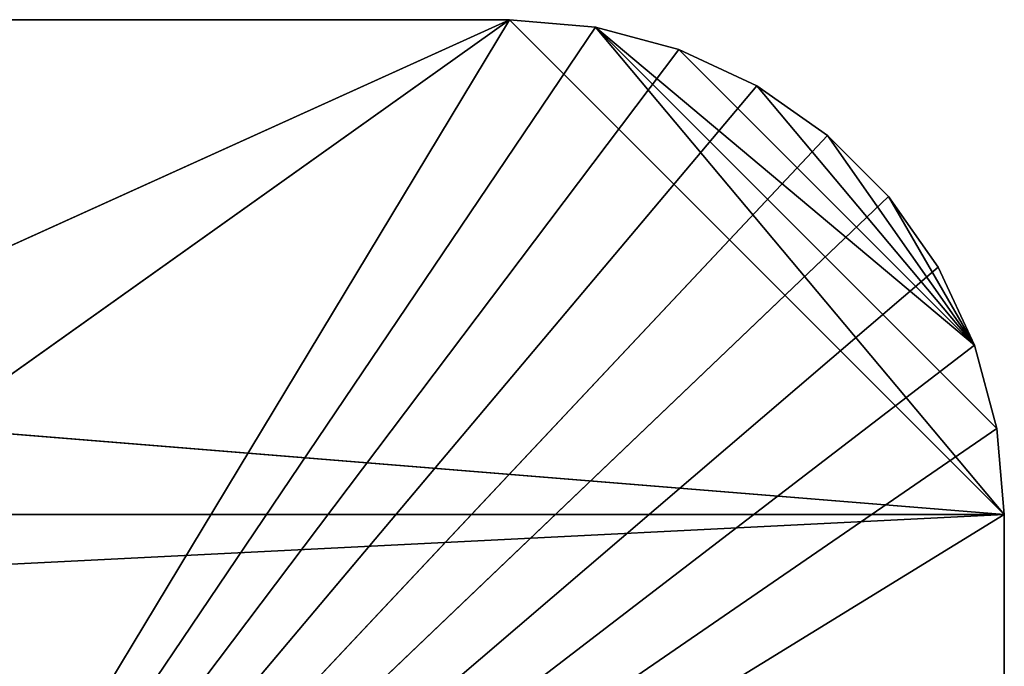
# Model space of a CAD drawing. Extents: x 0 to 40, y 0 to 8.
# Tile 656 of 656: x 34 to 40, y 4.1 to 8. Entities that reach past the tile are written whole.
import ezdxf

# ---------------------------------------------------------------- set-up
doc = ezdxf.new("R2010")
doc.units = 0
doc.header["$LTSCALE"] = 2.54
doc.layers.get('0').update_dxf_attribs({"color": 13, "linetype": 'CONTINUOUS'})

# ---------------------------------------------------------------- blocks, each defined once
blk = doc.blocks.new('P__KA__AZIENKOWA_RAGIO_40C')
at = {"color": 0}
for p, q in [((3, 8), (37, 8)), ((40, 5), (3, 8)), ((40, 5), (3, 8)), ((37, 8, 0.15), (3, 8, 0.15)), ((37, 8, 0.15), (3, 8, 0.15)), ((37, 8, 0.15), (3, 8)), ((37, 8, 0.15), (3, 8)), ((3, 8), (37, 8)), ((20, 0.3, 0.15), (37, 8, 0.15)), ((20, 0.3, 0.15), (37, 8, 0.15)), ((26.1758, 0.3, 0.15), (37, 8, 0.15)), ((26.1758, 0.3, 0.15), (37, 8, 0.15)), ((32.3516, 0.3, 0.15), (37, 8, 0.15)), ((32.3516, 0.3, 0.15), (37, 8, 0.15)), ((37, 8), (40, 5)), ((37, 8), (40, 5)), ((37, 8), (37.5209, 7.9544)), ((37.5209, 7.9544, 0.15), (37, 8, 0.15)), ((37, 8, 0.15), (37, 8)), ((37, 8, 0.15), (37, 8)), ((37.5209, 7.9544, 0.15), (37, 8, 0.15)), ((37.5209, 7.9544, 0.15), (37, 8)), ((37.5209, 7.9544, 0.15), (37, 8)), ((37, 8), (37.5209, 7.9544)), ((37.5209, 7.9544, 0.15), (32.3516, 0.3, 0.15)), ((37.5209, 7.9544, 0.15), (32.3516, 0.3, 0.15)), ((37.5209, 7.9544), (40, 5)), ((37.5209, 7.9544), (40, 5)), ((37.5209, 7.9544), (39.9544, 5.5209)), ((37.5209, 7.9544), (39.9544, 5.5209)), ((37.5209, 7.9544), (39.8191, 6.0261)), ((37.5209, 7.9544), (39.8191, 6.0261)), ((37.5209, 7.9544), (38.0261, 7.8191)), ((38.0261, 7.8191, 0.15), (37.5209, 7.9544, 0.15)), ((37.5209, 7.9544, 0.15), (37.5209, 7.9544)), ((37.5209, 7.9544, 0.15), (37.5209, 7.9544)), ((38.0261, 7.8191, 0.15), (37.5209, 7.9544, 0.15)), ((38.0261, 7.8191, 0.15), (37.5209, 7.9544)), ((38.0261, 7.8191, 0.15), (37.5209, 7.9544)), ((37.5209, 7.9544), (38.0261, 7.8191)), ((38.0261, 7.8191, 0.15), (32.3516, 0.3, 0.15)), ((38.0261, 7.8191, 0.15), (32.3516, 0.3, 0.15)), ((38.0261, 7.8191), (39.8191, 6.0261)), ((38.0261, 7.8191), (39.8191, 6.0261)), ((38.0261, 7.8191), (38.5, 7.5981)), ((38.5, 7.5981, 0.15), (38.0261, 7.8191, 0.15)), ((38.0261, 7.8191, 0.15), (38.0261, 7.8191)), ((38.0261, 7.8191, 0.15), (38.0261, 7.8191)), ((38.5, 7.5981, 0.15), (38.0261, 7.8191, 0.15)), ((38.5, 7.5981, 0.15), (38.0261, 7.8191)), ((38.5, 7.5981, 0.15), (38.0261, 7.8191)), ((38.0261, 7.8191), (38.5, 7.5981)), ((38.5, 7.5981, 0.15), (32.3516, 0.3, 0.15)), ((38.5, 7.5981, 0.15), (32.3516, 0.3, 0.15)), ((38.5, 7.5981), (38.9284, 7.2981)), ((39.8191, 6.0261), (38.5, 7.5981)), ((39.8191, 6.0261), (38.5, 7.5981)), ((38.9284, 7.2981, 0.15), (38.5, 7.5981, 0.15)), ((38.5, 7.5981, 0.15), (38.5, 7.5981)), ((38.5, 7.5981, 0.15), (38.5, 7.5981)), ((38.9284, 7.2981, 0.15), (38.5, 7.5981, 0.15)), ((38.9284, 7.2981, 0.15), (38.5, 7.5981)), ((38.9284, 7.2981, 0.15), (38.5, 7.5981)), ((38.5, 7.5981), (38.9284, 7.2981)), ((32.3516, 0.3, 0.15), (38.9284, 7.2981, 0.15)), ((32.3516, 0.3, 0.15), (38.9284, 7.2981, 0.15)), ((38.9284, 7.2981), (39.8191, 6.0261)), ((38.9284, 7.2981), (39.8191, 6.0261)), ((38.9284, 7.2981), (39.2981, 6.9284)), ((39.2981, 6.9284, 0.15), (38.9284, 7.2981, 0.15)), ((38.9284, 7.2981, 0.15), (38.9284, 7.2981)), ((38.9284, 7.2981, 0.15), (38.9284, 7.2981)), ((39.2981, 6.9284, 0.15), (38.9284, 7.2981, 0.15)), ((39.2981, 6.9284, 0.15), (38.9284, 7.2981)), ((39.2981, 6.9284, 0.15), (38.9284, 7.2981)), ((38.9284, 7.2981), (39.2981, 6.9284)), ((39.2981, 6.9284, 0.15), (32.3516, 0.3, 0.15)), ((39.2981, 6.9284, 0.15), (32.3516, 0.3, 0.15)), ((39.2981, 6.9284), (39.8191, 6.0261)), ((39.2981, 6.9284), (39.8191, 6.0261)), ((39.2981, 6.9284), (39.5981, 6.5)), ((39.5981, 6.5, 0.15), (39.2981, 6.9284, 0.15)), ((39.2981, 6.9284, 0.15), (39.2981, 6.9284)), ((39.2981, 6.9284, 0.15), (39.2981, 6.9284)), ((39.5981, 6.5, 0.15), (39.2981, 6.9284, 0.15)), ((39.5981, 6.5, 0.15), (39.2981, 6.9284)), ((39.5981, 6.5, 0.15), (39.2981, 6.9284)), ((39.2981, 6.9284), (39.5981, 6.5)), ((39.5981, 6.5, 0.15), (32.3516, 0.3, 0.15)), ((39.5981, 6.5, 0.15), (32.3516, 0.3, 0.15)), ((39.5981, 6.5), (39.8191, 6.0261)), ((39.8191, 6.0261, 0.15), (39.5981, 6.5, 0.15)), ((39.5981, 6.5, 0.15), (39.5981, 6.5)), ((39.5981, 6.5, 0.15), (39.5981, 6.5)), ((39.8191, 6.0261, 0.15), (39.5981, 6.5, 0.15)), ((39.8191, 6.0261, 0.15), (39.5981, 6.5)), ((39.8191, 6.0261, 0.15), (39.5981, 6.5)), ((39.5981, 6.5), (39.8191, 6.0261)), ((39.8191, 6.0261, 0.15), (32.3516, 0.3, 0.15)), ((39.8191, 6.0261, 0.15), (32.3516, 0.3, 0.15)), ((39.8191, 6.0261), (39.9544, 5.5209)), ((39.9544, 5.5209, 0.15), (39.8191, 6.0261, 0.15)), ((39.8191, 6.0261, 0.15), (39.8191, 6.0261)), ((39.8191, 6.0261, 0.15), (39.8191, 6.0261)), ((39.9544, 5.5209, 0.15), (39.8191, 6.0261, 0.15)), ((39.9544, 5.5209, 0.15), (39.8191, 6.0261)), ((39.9544, 5.5209, 0.15), (39.8191, 6.0261)), ((39.8191, 6.0261), (39.9544, 5.5209)), ((39.9544, 5.5209, 0.15), (32.3516, 0.3, 0.15)), ((39.9544, 5.5209, 0.15), (32.3516, 0.3, 0.15)), ((39.9544, 5.5209), (40, 5)), ((40, 5, 0.15), (39.9544, 5.5209, 0.15)), ((39.9544, 5.5209, 0.15), (39.9544, 5.5209)), ((39.9544, 5.5209, 0.15), (39.9544, 5.5209)), ((40, 5, 0.15), (39.9544, 5.5209, 0.15)), ((40, 5, 0.15), (39.9544, 5.5209)), ((40, 5, 0.15), (39.9544, 5.5209)), ((39.9544, 5.5209), (40, 5)), ((0, 3), (40, 5)), ((0, 3), (40, 5)), ((0, 5), (40, 5)), ((0, 5), (40, 5)), ((40, 5, 0.15), (32.3516, 0.3, 0.15)), ((40, 5, 0.15), (32.3516, 0.3, 0.15)), ((40, 5), (40, 5, 0.15)), ((40, 5, 0.15), (40, 3)), ((40, 3), (40, 5)), ((40, 5, 0.15), (40, 3)), ((40, 5, 0.15), (40, 3, 0.15)), ((40, 3), (40, 5)), ((40, 5, 0.15), (40, 3, 0.15)), ((40, 5), (40, 5, 0.15))]:
    blk.add_line(p, q, dxfattribs=at)
mesh = blk.add_polyface(dxfattribs=at)
corners = [(40, 5), (0, 5), (3, 8)]
mesh.append_faces([[corners[k] for k in face] for face in [(0, 1, 2)]], dxfattribs={"color": 0})
mesh = blk.add_polyface(dxfattribs=at)
corners = [(40, 5), (3, 8), (37, 8)]
mesh.append_faces([[corners[k] for k in face] for face in [(0, 1, 2)]], dxfattribs={"color": 0})
mesh = blk.add_polyface(dxfattribs=at)
corners = [(37, 8, 0.15), (3, 8, 0.15), (20, 0.3, 0.15)]
mesh.append_faces([[corners[k] for k in face] for face in [(0, 1, 2)]], dxfattribs={"color": 0})
mesh = blk.add_polyface(dxfattribs=at)
corners = [(37, 8, 0.15), (3, 8), (3, 8, 0.15)]
mesh.append_faces([[corners[k] for k in face] for face in [(0, 1, 2)]], dxfattribs={"color": 0})
mesh = blk.add_polyface(dxfattribs=at)
corners = [(37, 8, 0.15), (37, 8), (3, 8)]
mesh.append_faces([[corners[k] for k in face] for face in [(0, 1, 2)]], dxfattribs={"color": 0})
mesh = blk.add_polyface(dxfattribs=at)
corners = [(37, 8, 0.15), (20, 0.3, 0.15), (26.1758, 0.3, 0.15)]
mesh.append_faces([[corners[k] for k in face] for face in [(0, 1, 2)]], dxfattribs={"color": 0})
mesh = blk.add_polyface(dxfattribs=at)
corners = [(37, 8, 0.15), (26.1758, 0.3, 0.15), (32.3516, 0.3, 0.15)]
mesh.append_faces([[corners[k] for k in face] for face in [(0, 1, 2)]], dxfattribs={"color": 0})
mesh = blk.add_polyface(dxfattribs=at)
corners = [(37.5209, 7.9544, 0.15), (37, 8, 0.15), (32.3516, 0.3, 0.15)]
mesh.append_faces([[corners[k] for k in face] for face in [(0, 1, 2)]], dxfattribs={"color": 0})
mesh = blk.add_polyface(dxfattribs=at)
corners = [(40, 5), (37, 8), (37.5209, 7.9544)]
mesh.append_faces([[corners[k] for k in face] for face in [(0, 1, 2)]], dxfattribs={"color": 0})
mesh = blk.add_polyface(dxfattribs=at)
corners = [(37.5209, 7.9544, 0.15), (37, 8), (37, 8, 0.15)]
mesh.append_faces([[corners[k] for k in face] for face in [(0, 1, 2)]], dxfattribs={"color": 0})
mesh = blk.add_polyface(dxfattribs=at)
corners = [(37.5209, 7.9544, 0.15), (37.5209, 7.9544), (37, 8)]
mesh.append_faces([[corners[k] for k in face] for face in [(0, 1, 2)]], dxfattribs={"color": 0})
mesh = blk.add_polyface(dxfattribs=at)
corners = [(38.0261, 7.8191, 0.15), (37.5209, 7.9544, 0.15), (32.3516, 0.3, 0.15)]
mesh.append_faces([[corners[k] for k in face] for face in [(0, 1, 2)]], dxfattribs={"color": 0})
mesh = blk.add_polyface(dxfattribs=at)
corners = [(40, 5), (37.5209, 7.9544), (39.9544, 5.5209)]
mesh.append_faces([[corners[k] for k in face] for face in [(0, 1, 2)]], dxfattribs={"color": 0})
mesh = blk.add_polyface(dxfattribs=at)
corners = [(39.9544, 5.5209), (37.5209, 7.9544), (39.8191, 6.0261)]
mesh.append_faces([[corners[k] for k in face] for face in [(0, 1, 2)]], dxfattribs={"color": 0})
mesh = blk.add_polyface(dxfattribs=at)
corners = [(39.8191, 6.0261), (37.5209, 7.9544), (38.0261, 7.8191)]
mesh.append_faces([[corners[k] for k in face] for face in [(0, 1, 2)]], dxfattribs={"color": 0})
mesh = blk.add_polyface(dxfattribs=at)
corners = [(38.0261, 7.8191, 0.15), (37.5209, 7.9544), (37.5209, 7.9544, 0.15)]
mesh.append_faces([[corners[k] for k in face] for face in [(0, 1, 2)]], dxfattribs={"color": 0})
mesh = blk.add_polyface(dxfattribs=at)
corners = [(38.0261, 7.8191, 0.15), (38.0261, 7.8191), (37.5209, 7.9544)]
mesh.append_faces([[corners[k] for k in face] for face in [(0, 1, 2)]], dxfattribs={"color": 0})
mesh = blk.add_polyface(dxfattribs=at)
corners = [(38.5, 7.5981, 0.15), (38.0261, 7.8191, 0.15), (32.3516, 0.3, 0.15)]
mesh.append_faces([[corners[k] for k in face] for face in [(0, 1, 2)]], dxfattribs={"color": 0})
mesh = blk.add_polyface(dxfattribs=at)
corners = [(39.8191, 6.0261), (38.0261, 7.8191), (38.5, 7.5981)]
mesh.append_faces([[corners[k] for k in face] for face in [(0, 1, 2)]], dxfattribs={"color": 0})
mesh = blk.add_polyface(dxfattribs=at)
corners = [(38.5, 7.5981, 0.15), (38.0261, 7.8191), (38.0261, 7.8191, 0.15)]
mesh.append_faces([[corners[k] for k in face] for face in [(0, 1, 2)]], dxfattribs={"color": 0})
mesh = blk.add_polyface(dxfattribs=at)
corners = [(38.5, 7.5981, 0.15), (38.5, 7.5981), (38.0261, 7.8191)]
mesh.append_faces([[corners[k] for k in face] for face in [(0, 1, 2)]], dxfattribs={"color": 0})
mesh = blk.add_polyface(dxfattribs=at)
corners = [(38.9284, 7.2981, 0.15), (38.5, 7.5981, 0.15), (32.3516, 0.3, 0.15)]
mesh.append_faces([[corners[k] for k in face] for face in [(0, 1, 2)]], dxfattribs={"color": 0})
mesh = blk.add_polyface(dxfattribs=at)
corners = [(39.8191, 6.0261), (38.5, 7.5981), (38.9284, 7.2981)]
mesh.append_faces([[corners[k] for k in face] for face in [(0, 1, 2)]], dxfattribs={"color": 0})
mesh = blk.add_polyface(dxfattribs=at)
corners = [(38.9284, 7.2981, 0.15), (38.5, 7.5981), (38.5, 7.5981, 0.15)]
mesh.append_faces([[corners[k] for k in face] for face in [(0, 1, 2)]], dxfattribs={"color": 0})
mesh = blk.add_polyface(dxfattribs=at)
corners = [(38.9284, 7.2981, 0.15), (38.9284, 7.2981), (38.5, 7.5981)]
mesh.append_faces([[corners[k] for k in face] for face in [(0, 1, 2)]], dxfattribs={"color": 0})
mesh = blk.add_polyface(dxfattribs=at)
corners = [(39.2981, 6.9284, 0.15), (38.9284, 7.2981, 0.15), (32.3516, 0.3, 0.15)]
mesh.append_faces([[corners[k] for k in face] for face in [(0, 1, 2)]], dxfattribs={"color": 0})
mesh = blk.add_polyface(dxfattribs=at)
corners = [(39.8191, 6.0261), (38.9284, 7.2981), (39.2981, 6.9284)]
mesh.append_faces([[corners[k] for k in face] for face in [(0, 1, 2)]], dxfattribs={"color": 0})
mesh = blk.add_polyface(dxfattribs=at)
corners = [(38.9284, 7.2981, 0.15), (39.2981, 6.9284, 0.15), (38.9284, 7.2981)]
mesh.append_faces([[corners[k] for k in face] for face in [(0, 1, 2)]], dxfattribs={"color": 0})
mesh = blk.add_polyface(dxfattribs=at)
corners = [(38.9284, 7.2981), (39.2981, 6.9284, 0.15), (39.2981, 6.9284)]
mesh.append_faces([[corners[k] for k in face] for face in [(0, 1, 2)]], dxfattribs={"color": 0})
mesh = blk.add_polyface(dxfattribs=at)
corners = [(39.5981, 6.5, 0.15), (39.2981, 6.9284, 0.15), (32.3516, 0.3, 0.15)]
mesh.append_faces([[corners[k] for k in face] for face in [(0, 1, 2)]], dxfattribs={"color": 0})
mesh = blk.add_polyface(dxfattribs=at)
corners = [(39.8191, 6.0261), (39.2981, 6.9284), (39.5981, 6.5)]
mesh.append_faces([[corners[k] for k in face] for face in [(0, 1, 2)]], dxfattribs={"color": 0})
mesh = blk.add_polyface(dxfattribs=at)
corners = [(39.2981, 6.9284, 0.15), (39.5981, 6.5, 0.15), (39.2981, 6.9284)]
mesh.append_faces([[corners[k] for k in face] for face in [(0, 1, 2)]], dxfattribs={"color": 0})
mesh = blk.add_polyface(dxfattribs=at)
corners = [(39.2981, 6.9284), (39.5981, 6.5, 0.15), (39.5981, 6.5)]
mesh.append_faces([[corners[k] for k in face] for face in [(0, 1, 2)]], dxfattribs={"color": 0})
mesh = blk.add_polyface(dxfattribs=at)
corners = [(39.8191, 6.0261, 0.15), (39.5981, 6.5, 0.15), (32.3516, 0.3, 0.15)]
mesh.append_faces([[corners[k] for k in face] for face in [(0, 1, 2)]], dxfattribs={"color": 0})
mesh = blk.add_polyface(dxfattribs=at)
corners = [(39.5981, 6.5, 0.15), (39.8191, 6.0261, 0.15), (39.5981, 6.5)]
mesh.append_faces([[corners[k] for k in face] for face in [(0, 1, 2)]], dxfattribs={"color": 0})
mesh = blk.add_polyface(dxfattribs=at)
corners = [(39.5981, 6.5), (39.8191, 6.0261, 0.15), (39.8191, 6.0261)]
mesh.append_faces([[corners[k] for k in face] for face in [(0, 1, 2)]], dxfattribs={"color": 0})
mesh = blk.add_polyface(dxfattribs=at)
corners = [(39.9544, 5.5209, 0.15), (39.8191, 6.0261, 0.15), (32.3516, 0.3, 0.15)]
mesh.append_faces([[corners[k] for k in face] for face in [(0, 1, 2)]], dxfattribs={"color": 0})
mesh = blk.add_polyface(dxfattribs=at)
corners = [(39.8191, 6.0261, 0.15), (39.9544, 5.5209, 0.15), (39.8191, 6.0261)]
mesh.append_faces([[corners[k] for k in face] for face in [(0, 1, 2)]], dxfattribs={"color": 0})
mesh = blk.add_polyface(dxfattribs=at)
corners = [(39.8191, 6.0261), (39.9544, 5.5209, 0.15), (39.9544, 5.5209)]
mesh.append_faces([[corners[k] for k in face] for face in [(0, 1, 2)]], dxfattribs={"color": 0})
mesh = blk.add_polyface(dxfattribs=at)
corners = [(40, 5, 0.15), (39.9544, 5.5209, 0.15), (32.3516, 0.3, 0.15)]
mesh.append_faces([[corners[k] for k in face] for face in [(0, 1, 2)]], dxfattribs={"color": 0})
mesh = blk.add_polyface(dxfattribs=at)
corners = [(39.9544, 5.5209, 0.15), (40, 5, 0.15), (39.9544, 5.5209)]
mesh.append_faces([[corners[k] for k in face] for face in [(0, 1, 2)]], dxfattribs={"color": 0})
mesh = blk.add_polyface(dxfattribs=at)
corners = [(39.9544, 5.5209), (40, 5, 0.15), (40, 5)]
mesh.append_faces([[corners[k] for k in face] for face in [(0, 1, 2)]], dxfattribs={"color": 0})
mesh = blk.add_polyface(dxfattribs=at)
corners = [(40, 3), (0, 3), (40, 5)]
mesh.append_faces([[corners[k] for k in face] for face in [(0, 1, 2)]], dxfattribs={"color": 0})
mesh = blk.add_polyface(dxfattribs=at)
corners = [(40, 5), (0, 3), (0, 5)]
mesh.append_faces([[corners[k] for k in face] for face in [(0, 1, 2)]], dxfattribs={"color": 0})
mesh = blk.add_polyface(dxfattribs=at)
corners = [(40, 5, 0.15), (32.3516, 0.3, 0.15), (40, 3, 0.15)]
mesh.append_faces([[corners[k] for k in face] for face in [(0, 1, 2)]], dxfattribs={"color": 0})
mesh = blk.add_polyface(dxfattribs=at)
corners = [(40, 5, 0.15), (40, 3), (40, 5)]
mesh.append_faces([[corners[k] for k in face] for face in [(0, 1, 2)]], dxfattribs={"color": 0})
mesh = blk.add_polyface(dxfattribs=at)
corners = [(40, 5, 0.15), (40, 3, 0.15), (40, 3)]
mesh.append_faces([[corners[k] for k in face] for face in [(0, 1, 2)]], dxfattribs={"color": 0})

msp = doc.modelspace()

# ---------------------------------------------------------------- block references
at = {"color": 0}
msp.add_blockref('P__KA__AZIENKOWA_RAGIO_40C', (0, 0), dxfattribs=at)

doc.saveas('drawing.dxf')
